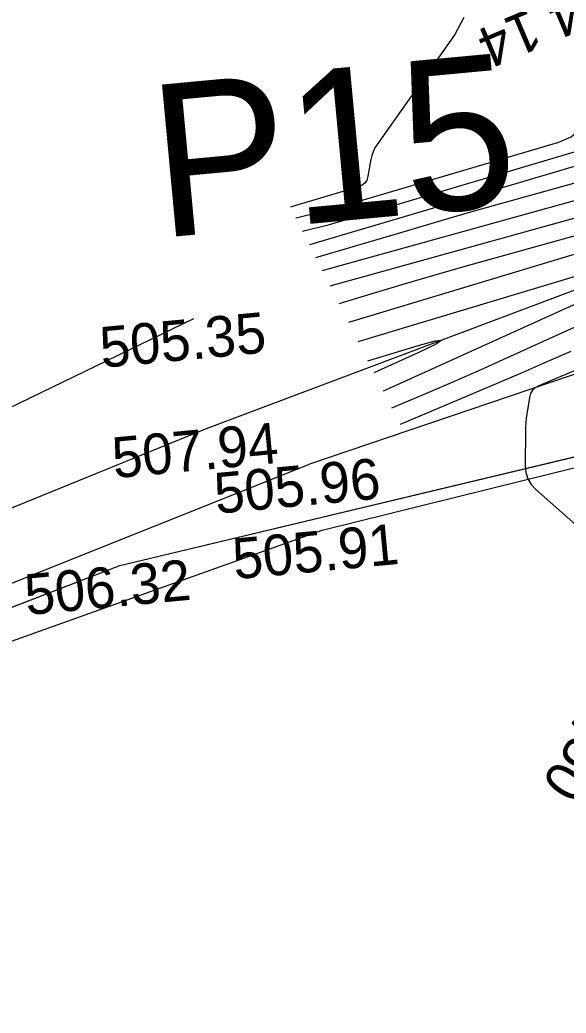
# Model space of a CAD drawing. Extents: x -636600 to -628587, y -1090963 to -1085869.
# Drawn here: x -629642.71 to -629615.86, y -1086782.87 to -1086734.03 of the extents above; entities that cross this region are included whole.
import ezdxf

# ---------------------------------------------------------------- set-up
doc = ezdxf.new("R2010")
doc.units = 0
for name, color, linetype in [('03_PC_OBJEKTY_NÁVRH', 7, 'Continuous'), ('21', 7, 'Continuous'), ('42', 7, 'Continuous'), ('60', 7, 'Continuous'), ('Ex_Major Contours', 7, 'Continuous'), ('Ex_Minor Contours', 7, 'Continuous'), ('koty_vše', 7, 'Continuous'), ('PARCELY_NÁVRH_SILNICE_ŽELEZNICE', 7, 'Continuous'), ('POLOMERY', 7, 'Continuous'), ('VRCHOLY', 7, 'Continuous')]:
    doc.layers.add(name, color=color, linetype=linetype)

msp = doc.modelspace()

# ---------------------------------------------------------------- linework, layer by layer
at = {"layer": '21'}
for p, q in [((-629637.797, -1086760.862), (-629581.291, -1086747.343)), ((-629672.993, -1086774.454), (-629637.797, -1086760.862))]:
    msp.add_line(p, q, dxfattribs=at)
at = {"layer": '42'}
for p, q in [((-629627.855, -1086759.127), (-629606.437, -1086753.817)), ((-629654.932, -1086768.795), (-629627.855, -1086759.127))]:
    msp.add_line(p, q, dxfattribs=at)
at = {"layer": '60'}
for p, q in [((-629604.964, -1086743.384), (-629633.546, -1086754.136)), ((-629657.686, -1086760.084), (-629634.154, -1086748.709)), ((-629609.548, -1086749.448), (-629628.471, -1086755.881)), ((-629633.546, -1086754.136), (-629661.747, -1086765.627)), ((-629656.189, -1086766.954), (-629628.471, -1086755.881))]:
    msp.add_line(p, q, dxfattribs=at)
at = {"layer": 'Ex_Major Contours'}
for points in [[(-629620.885, -1086733.909), (-629621.33, -1086734.74), (-629625.15, -1086740.153), (-629625.259, -1086740.327), (-629625.347, -1086740.509), (-629625.414, -1086740.701), (-629625.459, -1086740.901), (-629625.6, -1086741.719), (-629625.656, -1086741.905), (-629625.752, -1086742.055), (-629625.89, -1086742.169), (-629626.068, -1086742.246), (-629629.307, -1086743.206), (-629629.405, -1086743.23)], [(-629627.834, -1086746.35), (-629627.192, -1086746.17), (-629606.059, -1086740.305)], [(-629625.598, -1086750.789), (-629623.183, -1086750.062), (-629622.298, -1086749.817), (-629621.984, -1086749.786), (-629622.241, -1086749.969), (-629623.069, -1086750.367), (-629625.301, -1086751.378)]]:
    msp.add_lwpolyline(points, dxfattribs=at)
at = {"layer": 'Ex_Minor Contours'}
for points in [[(-629629.138, -1086743.76), (-629629.131, -1086743.759), (-629627.086, -1086743.261), (-629616.209, -1086740.035), (-629615.609, -1086739.776), (-629615.148, -1086739.394), (-629614.823, -1086738.891), (-629614.636, -1086738.265), (-629614.163, -1086735.518), (-629614.009, -1086734.846), (-629613.785, -1086734.203), (-629613.489, -1086733.59)], [(-629628.808, -1086744.415), (-629627.483, -1086744.092), (-629604.287, -1086737.213)], [(-629628.153, -1086745.717), (-629623.584, -1086744.362), (-629622.002, -1086743.897), (-629620.418, -1086743.438), (-629618.832, -1086742.987), (-629617.244, -1086742.542), (-629606.339, -1086739.516)], [(-629614.346, -1086740.909), (-629628.465, -1086745.096)], [(-629627.451, -1086747.109), (-629605.778, -1086741.095)], [(-629627.019, -1086747.968), (-629625.222, -1086747.427), (-629623.758, -1086746.991), (-629622.291, -1086746.562), (-629620.822, -1086746.141), (-629619.351, -1086745.729), (-629605.497, -1086741.884)], [(-629626.071, -1086749.849), (-629611.408, -1086745.433), (-629609.517, -1086744.909), (-629608.846, -1086744.842), (-629609.395, -1086745.234), (-629611.163, -1086746.083), (-629624.021, -1086751.912), (-629624.727, -1086752.229), (-629624.846, -1086752.281)], [(-629624.429, -1086753.109), (-629623.3, -1086752.632), (-629622.209, -1086752.166), (-629621.121, -1086751.694), (-629620.037, -1086751.214), (-629618.955, -1086750.728), (-629606.63, -1086745.141)], [(-629615.239, -1086745.503), (-629626.545, -1086748.909)], [(-629615.626, -1086750.328), (-629616.806, -1086750.849), (-629617.989, -1086751.363), (-629619.176, -1086751.87), (-629624.021, -1086753.919)], [(-629613.445, -1086750.428), (-629617.205, -1086752.019), (-629617.378, -1086752.116), (-629617.51, -1086752.244), (-629617.603, -1086752.404), (-629617.655, -1086752.595), (-629617.783, -1086753.422), (-629617.812, -1086753.629), (-629617.833, -1086753.837), (-629617.846, -1086754.045), (-629617.852, -1086754.254), (-629617.869, -1086755.949), (-629617.839, -1086756.286), (-629617.743, -1086756.594), (-629617.579, -1086756.871), (-629617.349, -1086757.12), (-629609.204, -1086764.322)]]:
    msp.add_lwpolyline(points, dxfattribs=at)
at = {"layer": 'PARCELY_NÁVRH_SILNICE_ŽELEZNICE'}
msp.add_lwpolyline([(-629802.466, -1086904.22), (-629795.467, -1086887.891), (-629757.678, -1086833.037), (-629703.236, -1086791.057), (-629672.993, -1086774.454), (-629637.797, -1086760.862), (-629581.291, -1086747.343), (-629570.183, -1086733.728), (-629534.783, -1086714.271), (-629513.759, -1086690.175), (-629479.853, -1086677.398), (-629420.216, -1086653.351), (-629378.239, -1086634.845), (-629337.845, -1086611.877), (-629332.059, -1086607.22)], dxfattribs=at)

# ---------------------------------------------------------------- texts
at = {"layer": '03_PC_OBJEKTY_NÁVRH'}
msp.add_text('P15', height=7.5, rotation=5.3515, dxfattribs=at).set_placement((-629635.841, -1086744.753))
at = {"layer": 'koty_vše'}
for s, p in [('505.35', (-629638.679, -1086751.142)), ('507.94', (-629638.078, -1086756.57)), ('505.96', (-629633.058, -1086758.319)), ('505.91', (-629632.153, -1086761.539)), ('506.32', (-629642.377, -1086763.3))]:
    msp.add_text(s, height=2, rotation=5.3515, dxfattribs=at).set_placement(p)
at = {"layer": 'POLOMERY'}
msp.add_text('14,14', height=2, rotation=202.9205, dxfattribs=at).set_placement((-629614.227, -1086732.003))
at = {"layer": 'VRCHOLY'}
msp.add_text('V0+238,50', height=2, rotation=236.4851, dxfattribs=at).set_placement((-629609.924, -1086760.715))

doc.saveas('drawing.dxf')
